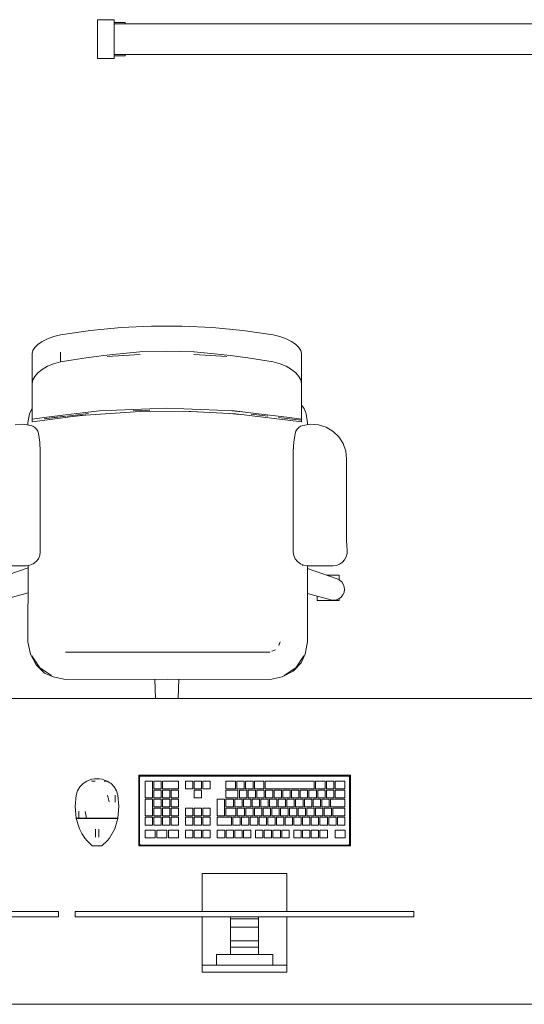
# Model space of a CAD drawing. Header units: millimetres. Extents: x 321 to 585, y -277 to 9.
# Tile 542 of 656: x 361.59 to 363.41, y -135.76 to -132.22. Entities that reach past the tile are written whole.
import ezdxf

# ---------------------------------------------------------------- set-up
doc = ezdxf.new("R2010")
doc.units = ezdxf.units.MM
doc.header["$MEASUREMENT"] = 0
for name, color, linetype, lineweight in [('IFC-Elemento construtivo genérico-Contorno', 253, 'Continuous', 5), ('IFC-Elemento de mobília-Contorno', 152, 'Continuous', 5), ('IFC-Janela-Contorno', 142, 'Continuous', 5), ('IFC-Laje-Contorno', 134, 'Continuous', 5)]:
    doc.layers.add(name, color=color, linetype=linetype, lineweight=lineweight)

msp = doc.modelspace()

# ---------------------------------------------------------------- linework, layer by layer
at = {"layer": 'IFC-Elemento construtivo genérico-Contorno', "lineweight": 5}
for p, q in [((361.8213, -134.9666), (361.8308, -134.9606)), ((361.8308, -134.9606), (361.8397, -134.9573)), ((361.8397, -134.9573), (361.8487, -134.954)), ((361.8481, -134.9606), (361.8611, -134.9606)), ((361.8487, -134.954), (361.8583, -134.9523)), ((361.8546, -134.9606), (361.8611, -134.9606)), ((361.8583, -134.9523), (361.8676, -134.9507)), ((361.8583, -134.9523), (361.8768, -134.9523)), ((361.8676, -134.9507), (361.8768, -134.9523)), ((361.8768, -134.9523), (361.8864, -134.954)), ((361.8864, -134.954), (361.9044, -134.9606)), ((361.8936, -134.9606), (361.9011, -134.9606)), ((361.8936, -134.9606), (361.8979, -134.9606)), ((361.9044, -134.9606), (361.9139, -134.9666)), ((362.0177, -134.9398), (362.0202, -134.9423)), ((362.0177, -135.1938), (362.0177, -134.9398)), ((362.0177, -134.9398), (362.7797, -134.9398)), ((362.0202, -134.9423), (362.0218, -134.9439)), ((362.0209, -134.9462), (362.0215, -134.9446)), ((362.0209, -134.9462), (362.0212, -134.9453)), ((362.0209, -135.1875), (362.0209, -134.9462)), ((362.0212, -134.9453), (362.0215, -134.9446)), ((362.0215, -134.9446), (362.0218, -134.9439)), ((362.0218, -134.9439), (362.0237, -134.9432)), ((362.0218, -134.9439), (362.0233, -134.9433)), ((362.0233, -134.9433), (362.0241, -134.943)), ((362.0237, -134.9432), (362.0241, -134.943)), ((362.0241, -134.943), (362.7734, -134.943)), ((362.0405, -135.0208), (362.0405, -134.9605)), ((362.0405, -134.9605), (362.0671, -134.9605)), ((362.0671, -135.0208), (362.0671, -134.9605)), ((362.0719, -134.9882), (362.0719, -134.9605)), ((362.0719, -134.9605), (362.0984, -134.9605)), ((362.0984, -134.9882), (362.0984, -134.9605)), ((362.1033, -134.9882), (362.1033, -134.9605)), ((362.1033, -134.9605), (362.1611, -134.9605)), ((362.1611, -134.9882), (362.1611, -134.9605)), ((362.1861, -134.9605), (362.2126, -134.9605)), ((362.1861, -134.9882), (362.1861, -134.9605)), ((362.2126, -134.9882), (362.2126, -134.9605)), ((362.2175, -134.9605), (362.244, -134.9605)), ((362.2175, -134.9882), (362.2175, -134.9605)), ((362.244, -134.9882), (362.244, -134.9605)), ((362.2488, -134.9605), (362.2753, -134.9605)), ((362.2488, -134.9882), (362.2488, -134.9605)), ((362.2753, -134.9882), (362.2753, -134.9605)), ((362.3318, -134.9882), (362.3318, -134.9605)), ((362.3318, -134.9605), (362.3664, -134.9605)), ((362.3664, -134.9882), (362.3664, -134.9605)), ((362.3712, -134.9882), (362.3712, -134.9605)), ((362.3712, -134.9605), (362.3977, -134.9605)), ((362.3977, -134.9882), (362.3977, -134.9605)), ((362.4026, -134.9882), (362.4026, -134.9605)), ((362.4026, -134.9605), (362.4291, -134.9605)), ((362.4291, -134.9882), (362.4291, -134.9605)), ((362.4339, -134.9882), (362.4339, -134.9605)), ((362.4339, -134.9605), (362.4683, -134.9605)), ((362.4683, -134.9882), (362.4683, -134.9605)), ((362.4731, -134.9882), (362.4731, -134.9605)), ((362.4731, -134.9605), (362.649, -134.9605)), ((362.649, -134.9882), (362.649, -134.9605)), ((362.6538, -134.9882), (362.6538, -134.9605)), ((362.6538, -134.9605), (362.6886, -134.9605)), ((362.6886, -134.9882), (362.6886, -134.9605)), ((362.6934, -134.9882), (362.6934, -134.9605)), ((362.6934, -134.9605), (362.7199, -134.9605)), ((362.7199, -134.9882), (362.7199, -134.9605)), ((362.7248, -134.9882), (362.7248, -134.9605)), ((362.7248, -134.9605), (362.7595, -134.9605)), ((362.7595, -134.9882), (362.7595, -134.9605)), ((362.7734, -134.943), (362.7749, -134.9436)), ((362.7742, -134.9433), (362.7756, -134.9439)), ((362.7742, -134.9433), (362.7749, -134.9436)), ((362.7749, -134.9436), (362.7756, -134.9439)), ((362.7756, -134.9439), (362.7773, -134.9423)), ((362.7756, -134.9439), (362.7762, -134.9453)), ((362.7756, -134.9439), (362.7766, -134.9462)), ((362.7762, -134.9453), (362.7766, -134.9462)), ((362.7766, -135.1875), (362.7766, -134.9462)), ((362.7773, -134.9423), (362.7797, -134.9398)), ((362.7797, -135.1938), (362.7797, -134.9398)), ((361.7927, -135.0109), (361.7974, -134.9952)), ((361.7974, -134.9952), (361.8056, -134.9811)), ((361.8056, -134.9811), (361.817, -134.9693)), ((361.817, -134.9693), (361.8213, -134.9666)), ((361.9139, -134.9666), (361.9182, -134.9693)), ((361.9182, -134.9693), (361.9295, -134.9811)), ((361.9295, -134.9811), (361.9378, -134.9952)), ((361.9378, -134.9952), (361.9424, -135.0109)), ((362.0719, -134.9882), (362.0984, -134.9882)), ((362.0719, -135.0208), (362.0719, -134.9931)), ((362.0719, -134.9931), (362.0984, -134.9931)), ((362.0984, -135.0208), (362.0984, -134.9931)), ((362.1033, -134.9882), (362.1611, -134.9882)), ((362.1033, -135.0208), (362.1033, -134.9931)), ((362.1033, -134.9931), (362.1298, -134.9931)), ((362.1298, -135.0208), (362.1298, -134.9931)), ((362.1346, -135.0208), (362.1346, -134.9931)), ((362.1346, -134.9931), (362.1611, -134.9931)), ((362.1611, -135.0208), (362.1611, -134.9931)), ((362.1861, -134.9882), (362.2126, -134.9882)), ((362.2175, -134.9882), (362.244, -134.9882)), ((362.2175, -135.0208), (362.2175, -134.9931)), ((362.2175, -134.9931), (362.244, -134.9931)), ((362.244, -135.0208), (362.244, -134.9931)), ((362.2488, -134.9882), (362.2753, -134.9882)), ((362.3318, -134.9882), (362.3664, -134.9882)), ((362.3318, -135.0208), (362.3318, -134.9931)), ((362.3318, -134.9931), (362.375, -134.9931)), ((362.3712, -134.9882), (362.3977, -134.9882)), ((362.375, -135.0208), (362.375, -134.9931)), ((362.3799, -135.0208), (362.3799, -134.9931)), ((362.3799, -134.9931), (362.4064, -134.9931)), ((362.4026, -134.9882), (362.4291, -134.9882)), ((362.4064, -135.0208), (362.4064, -134.9931)), ((362.4112, -135.0208), (362.4112, -134.9931)), ((362.4112, -134.9931), (362.4377, -134.9931)), ((362.4339, -134.9882), (362.4683, -134.9882)), ((362.4377, -135.0208), (362.4377, -134.9931)), ((362.4426, -135.0208), (362.4426, -134.9931)), ((362.4426, -134.9931), (362.4691, -134.9931)), ((362.4691, -135.0208), (362.4691, -134.9931)), ((362.4731, -134.9882), (362.649, -134.9882)), ((362.4739, -135.0208), (362.4739, -134.9931)), ((362.4739, -134.9931), (362.5004, -134.9931)), ((362.5004, -135.0208), (362.5004, -134.9931)), ((362.5053, -135.0208), (362.5053, -134.9931)), ((362.5053, -134.9931), (362.5318, -134.9931)), ((362.5318, -135.0208), (362.5318, -134.9931)), ((362.5366, -135.0208), (362.5366, -134.9931)), ((362.5366, -134.9931), (362.5632, -134.9931)), ((362.5632, -135.0208), (362.5632, -134.9931)), ((362.568, -135.0208), (362.568, -134.9931)), ((362.568, -134.9931), (362.5945, -134.9931)), ((362.5945, -135.0208), (362.5945, -134.9931)), ((362.5993, -135.0208), (362.5993, -134.9931)), ((362.5993, -134.9931), (362.6259, -134.9931)), ((362.6259, -135.0208), (362.6259, -134.9931)), ((362.6307, -135.0208), (362.6307, -134.9931)), ((362.6307, -134.9931), (362.6572, -134.9931)), ((362.6538, -134.9882), (362.6886, -134.9882)), ((362.6572, -135.0208), (362.6572, -134.9931)), ((362.662, -135.0208), (362.662, -134.9931)), ((362.662, -134.9931), (362.6886, -134.9931)), ((362.6886, -135.0208), (362.6886, -134.9931)), ((362.6934, -134.9882), (362.7199, -134.9882)), ((362.6934, -135.0208), (362.6934, -134.9931)), ((362.6934, -134.9931), (362.7199, -134.9931)), ((362.7199, -135.0208), (362.7199, -134.9931)), ((362.7248, -134.9882), (362.7595, -134.9882)), ((362.7248, -135.0208), (362.7248, -134.9931)), ((362.7248, -134.9931), (362.7595, -134.9931)), ((362.7595, -135.0208), (362.7595, -134.9931)), ((361.7891, -135.0522), (361.7927, -135.0109)), ((361.905, -135.0109), (361.9106, -135.0349)), ((361.9324, -135.0109), (361.9328, -135.0358)), ((361.9424, -135.0109), (361.946, -135.0522)), ((362.0405, -135.0208), (362.0671, -135.0208)), ((362.0405, -135.086), (362.0405, -135.0257)), ((362.0405, -135.0257), (362.0671, -135.0257)), ((362.0671, -135.086), (362.0671, -135.0257)), ((362.0719, -135.0208), (362.0984, -135.0208)), ((362.0719, -135.0534), (362.0719, -135.0257)), ((362.0719, -135.0257), (362.0984, -135.0257)), ((362.0984, -135.0534), (362.0984, -135.0257)), ((362.1033, -135.0208), (362.1298, -135.0208)), ((362.1033, -135.0534), (362.1033, -135.0257)), ((362.1033, -135.0257), (362.1298, -135.0257)), ((362.1298, -135.0534), (362.1298, -135.0257)), ((362.1346, -135.0208), (362.1611, -135.0208)), ((362.1346, -135.0534), (362.1346, -135.0257)), ((362.1346, -135.0257), (362.1611, -135.0257)), ((362.1611, -135.0534), (362.1611, -135.0257)), ((362.2175, -135.0208), (362.244, -135.0208)), ((362.3005, -135.086), (362.3005, -135.0257)), ((362.3005, -135.0257), (362.327, -135.0257)), ((362.327, -135.086), (362.327, -135.0257)), ((362.3318, -135.0208), (362.375, -135.0208)), ((362.3318, -135.0534), (362.3318, -135.0257)), ((362.3318, -135.0257), (362.3584, -135.0257)), ((362.3584, -135.0534), (362.3584, -135.0257)), ((362.3632, -135.0534), (362.3632, -135.0257)), ((362.3632, -135.0257), (362.3897, -135.0257)), ((362.3799, -135.0208), (362.4064, -135.0208)), ((362.3897, -135.0534), (362.3897, -135.0257)), ((362.3945, -135.0534), (362.3945, -135.0257)), ((362.3945, -135.0257), (362.4211, -135.0257)), ((362.4112, -135.0208), (362.4377, -135.0208)), ((362.4211, -135.0534), (362.4211, -135.0257)), ((362.4259, -135.0534), (362.4259, -135.0257)), ((362.4259, -135.0257), (362.4524, -135.0257)), ((362.4426, -135.0208), (362.4691, -135.0208)), ((362.4524, -135.0534), (362.4524, -135.0257)), ((362.4572, -135.0534), (362.4572, -135.0257)), ((362.4572, -135.0257), (362.4838, -135.0257)), ((362.4739, -135.0208), (362.5004, -135.0208)), ((362.4838, -135.0534), (362.4838, -135.0257)), ((362.4886, -135.0534), (362.4886, -135.0257)), ((362.4886, -135.0257), (362.5151, -135.0257)), ((362.5053, -135.0208), (362.5318, -135.0208)), ((362.5151, -135.0534), (362.5151, -135.0257)), ((362.52, -135.0534), (362.52, -135.0257)), ((362.52, -135.0257), (362.5465, -135.0257)), ((362.5366, -135.0208), (362.5632, -135.0208)), ((362.5465, -135.0534), (362.5465, -135.0257)), ((362.5513, -135.0534), (362.5513, -135.0257)), ((362.5513, -135.0257), (362.5778, -135.0257)), ((362.568, -135.0208), (362.5945, -135.0208)), ((362.5778, -135.0534), (362.5778, -135.0257)), ((362.5827, -135.0534), (362.5827, -135.0257)), ((362.5827, -135.0257), (362.6092, -135.0257)), ((362.5993, -135.0208), (362.6259, -135.0208)), ((362.6092, -135.0534), (362.6092, -135.0257)), ((362.614, -135.0534), (362.614, -135.0257)), ((362.614, -135.0257), (362.6405, -135.0257)), ((362.6307, -135.0208), (362.6572, -135.0208)), ((362.6405, -135.0534), (362.6405, -135.0257)), ((362.6454, -135.0534), (362.6454, -135.0257)), ((362.6454, -135.0257), (362.6719, -135.0257)), ((362.662, -135.0208), (362.6886, -135.0208)), ((362.6719, -135.0534), (362.6719, -135.0257)), ((362.6767, -135.0534), (362.6767, -135.0257)), ((362.6767, -135.0257), (362.7032, -135.0257)), ((362.6934, -135.0208), (362.7199, -135.0208)), ((362.7032, -135.0534), (362.7032, -135.0257)), ((362.7081, -135.0534), (362.7081, -135.0257)), ((362.7081, -135.0257), (362.7595, -135.0257)), ((362.7248, -135.0208), (362.7595, -135.0208)), ((362.7595, -135.0534), (362.7595, -135.0257)), ((361.7891, -135.0522), (361.7924, -135.0935)), ((361.8023, -135.0686), (361.8025, -135.0935)), ((361.8245, -135.0695), (361.83, -135.0935)), ((361.9427, -135.0935), (361.946, -135.0522)), ((362.0719, -135.0534), (362.0984, -135.0534)), ((362.0719, -135.086), (362.0719, -135.0582)), ((362.0719, -135.0582), (362.0984, -135.0582)), ((362.0984, -135.086), (362.0984, -135.0582)), ((362.1033, -135.0534), (362.1298, -135.0534)), ((362.1033, -135.086), (362.1033, -135.0582)), ((362.1033, -135.0582), (362.1298, -135.0582)), ((362.1298, -135.086), (362.1298, -135.0582)), ((362.1346, -135.0534), (362.1611, -135.0534)), ((362.1346, -135.086), (362.1346, -135.0582)), ((362.1346, -135.0582), (362.1611, -135.0582)), ((362.1611, -135.086), (362.1611, -135.0582)), ((362.1861, -135.0582), (362.2126, -135.0582)), ((362.1861, -135.086), (362.1861, -135.0582)), ((362.2126, -135.086), (362.2126, -135.0582)), ((362.2175, -135.0582), (362.244, -135.0582)), ((362.2175, -135.086), (362.2175, -135.0582)), ((362.244, -135.086), (362.244, -135.0582)), ((362.2488, -135.0582), (362.2753, -135.0582)), ((362.2488, -135.086), (362.2488, -135.0582)), ((362.2753, -135.086), (362.2753, -135.0582)), ((362.3318, -135.0534), (362.3584, -135.0534)), ((362.3318, -135.086), (362.3318, -135.0582)), ((362.3318, -135.0582), (362.3671, -135.0582)), ((362.3632, -135.0534), (362.3897, -135.0534)), ((362.3671, -135.086), (362.3671, -135.0582)), ((362.372, -135.086), (362.372, -135.0582)), ((362.372, -135.0582), (362.3985, -135.0582)), ((362.3945, -135.0534), (362.4211, -135.0534)), ((362.3985, -135.086), (362.3985, -135.0582)), ((362.4033, -135.086), (362.4033, -135.0582)), ((362.4033, -135.0582), (362.4298, -135.0582)), ((362.4259, -135.0534), (362.4524, -135.0534)), ((362.4298, -135.086), (362.4298, -135.0582)), ((362.4347, -135.086), (362.4347, -135.0582)), ((362.4347, -135.0582), (362.4612, -135.0582)), ((362.4572, -135.0534), (362.4838, -135.0534)), ((362.4612, -135.086), (362.4612, -135.0582)), ((362.466, -135.086), (362.466, -135.0582)), ((362.466, -135.0582), (362.4925, -135.0582)), ((362.4886, -135.0534), (362.5151, -135.0534)), ((362.4925, -135.086), (362.4925, -135.0582)), ((362.4974, -135.086), (362.4974, -135.0582)), ((362.4974, -135.0582), (362.5239, -135.0582)), ((362.52, -135.0534), (362.5465, -135.0534)), ((362.5239, -135.086), (362.5239, -135.0582)), ((362.5287, -135.086), (362.5287, -135.0582)), ((362.5287, -135.0582), (362.5552, -135.0582)), ((362.5513, -135.0534), (362.5778, -135.0534)), ((362.5552, -135.086), (362.5552, -135.0582)), ((362.5601, -135.086), (362.5601, -135.0582)), ((362.5601, -135.0582), (362.5866, -135.0582)), ((362.5827, -135.0534), (362.6092, -135.0534)), ((362.5866, -135.086), (362.5866, -135.0582)), ((362.5914, -135.086), (362.5914, -135.0582)), ((362.5914, -135.0582), (362.618, -135.0582)), ((362.614, -135.0534), (362.6405, -135.0534)), ((362.618, -135.086), (362.618, -135.0582)), ((362.6228, -135.086), (362.6228, -135.0582)), ((362.6228, -135.0582), (362.6493, -135.0582)), ((362.6454, -135.0534), (362.6719, -135.0534)), ((362.6493, -135.086), (362.6493, -135.0582)), ((362.6541, -135.086), (362.6541, -135.0582)), ((362.6541, -135.0582), (362.6807, -135.0582)), ((362.6767, -135.0534), (362.7032, -135.0534)), ((362.6807, -135.086), (362.6807, -135.0582)), ((362.6855, -135.086), (362.6855, -135.0582)), ((362.6855, -135.0582), (362.712, -135.0582)), ((362.7081, -135.0534), (362.7595, -135.0534)), ((362.712, -135.086), (362.712, -135.0582)), ((362.7168, -135.086), (362.7168, -135.0582)), ((362.7168, -135.0582), (362.7595, -135.0582)), ((362.7595, -135.086), (362.7595, -135.0582)), ((361.7924, -135.0935), (361.7975, -135.0935)), ((361.7927, -135.0951), (361.8038, -135.1323)), ((361.7927, -135.0951), (361.8027, -135.0951)), ((361.7943, -135.0951), (361.7943, -135.0935)), ((361.7968, -135.0951), (361.7992, -135.0951)), ((361.7975, -135.0935), (361.8025, -135.0935)), ((361.7992, -135.0951), (361.8017, -135.0951)), ((361.8017, -135.0951), (361.8042, -135.0951)), ((361.8025, -135.0935), (361.8163, -135.0935)), ((361.8027, -135.0951), (361.8164, -135.0951)), ((361.8109, -135.0951), (361.8176, -135.0951)), ((361.8163, -135.0935), (361.83, -135.0935)), ((361.8164, -135.0951), (361.8301, -135.0951)), ((361.8243, -135.0951), (361.831, -135.0951)), ((361.83, -135.0935), (361.8488, -135.0935)), ((361.8301, -135.0951), (361.8489, -135.0951)), ((361.8401, -135.0951), (361.8493, -135.0951)), ((361.8488, -135.0935), (361.8676, -135.0935)), ((361.8489, -135.0951), (361.8676, -135.0951)), ((361.8584, -135.0951), (361.8676, -135.0951)), ((361.8676, -135.0951), (361.8676, -135.0935)), ((361.8676, -135.0935), (361.8864, -135.0935)), ((361.8676, -135.0951), (361.8863, -135.0951)), ((361.8676, -135.0951), (361.8767, -135.0951)), ((361.8859, -135.0951), (361.895, -135.0951)), ((361.8863, -135.0951), (361.905, -135.0951)), ((361.8864, -135.0935), (361.9051, -135.0935)), ((361.9042, -135.0951), (361.9109, -135.0951)), ((361.905, -135.0951), (361.9187, -135.0951)), ((361.9051, -135.0935), (361.9189, -135.0935)), ((361.9176, -135.0951), (361.9243, -135.0951)), ((361.9187, -135.0951), (361.9324, -135.0951)), ((361.9189, -135.0935), (361.9326, -135.0935)), ((361.931, -135.0951), (361.931, -135.0935)), ((361.931, -135.0951), (361.9334, -135.0951)), ((361.9314, -135.1323), (361.9424, -135.0951)), ((361.9324, -135.0951), (361.9424, -135.0951)), ((361.9326, -135.0935), (361.9377, -135.0935)), ((361.9334, -135.0951), (361.9359, -135.0951)), ((361.9359, -135.0951), (361.9374, -135.0951)), ((361.9374, -135.0951), (361.9391, -135.0951)), ((361.9377, -135.0935), (361.9427, -135.0935)), ((361.9408, -135.0951), (361.9408, -135.0935)), ((362.0405, -135.086), (362.0671, -135.086)), ((362.0405, -135.1186), (362.0405, -135.0908)), ((362.0405, -135.0908), (362.0671, -135.0908)), ((362.0671, -135.1186), (362.0671, -135.0908)), ((362.0719, -135.086), (362.0984, -135.086)), ((362.0719, -135.1186), (362.0719, -135.0908)), ((362.0719, -135.0908), (362.0984, -135.0908)), ((362.0984, -135.1186), (362.0984, -135.0908)), ((362.1033, -135.086), (362.1298, -135.086)), ((362.1033, -135.1186), (362.1033, -135.0908)), ((362.1033, -135.0908), (362.1298, -135.0908)), ((362.1298, -135.1186), (362.1298, -135.0908)), ((362.1346, -135.086), (362.1611, -135.086)), ((362.1346, -135.1186), (362.1346, -135.0908)), ((362.1346, -135.0908), (362.1611, -135.0908)), ((362.1611, -135.1186), (362.1611, -135.0908)), ((362.1861, -135.086), (362.2126, -135.086)), ((362.1861, -135.1186), (362.1861, -135.0908)), ((362.1861, -135.0908), (362.2126, -135.0908)), ((362.2126, -135.1186), (362.2126, -135.0908)), ((362.2175, -135.086), (362.244, -135.086)), ((362.2175, -135.1186), (362.2175, -135.0908)), ((362.2175, -135.0908), (362.244, -135.0908)), ((362.244, -135.1186), (362.244, -135.0908)), ((362.2488, -135.086), (362.2753, -135.086)), ((362.2488, -135.1186), (362.2488, -135.0908)), ((362.2488, -135.0908), (362.2753, -135.0908)), ((362.2753, -135.1186), (362.2753, -135.0908)), ((362.3005, -135.086), (362.327, -135.086)), ((362.3005, -135.1186), (362.3005, -135.0908)), ((362.3005, -135.0908), (362.3519, -135.0908)), ((362.3318, -135.086), (362.3671, -135.086)), ((362.3519, -135.1186), (362.3519, -135.0908)), ((362.3567, -135.1186), (362.3567, -135.0908)), ((362.3567, -135.0908), (362.3832, -135.0908)), ((362.372, -135.086), (362.3985, -135.086)), ((362.3832, -135.1186), (362.3832, -135.0908)), ((362.3881, -135.1186), (362.3881, -135.0908)), ((362.3881, -135.0908), (362.4146, -135.0908)), ((362.4033, -135.086), (362.4298, -135.086)), ((362.4146, -135.1186), (362.4146, -135.0908)), ((362.4194, -135.1186), (362.4194, -135.0908)), ((362.4194, -135.0908), (362.4459, -135.0908)), ((362.4347, -135.086), (362.4612, -135.086)), ((362.4459, -135.1186), (362.4459, -135.0908)), ((362.4508, -135.1186), (362.4508, -135.0908)), ((362.4508, -135.0908), (362.4773, -135.0908)), ((362.466, -135.086), (362.4925, -135.086)), ((362.4773, -135.1186), (362.4773, -135.0908)), ((362.4821, -135.1186), (362.4821, -135.0908)), ((362.4821, -135.0908), (362.5086, -135.0908)), ((362.4974, -135.086), (362.5239, -135.086)), ((362.5086, -135.1186), (362.5086, -135.0908)), ((362.5135, -135.1186), (362.5135, -135.0908)), ((362.5135, -135.0908), (362.54, -135.0908)), ((362.5287, -135.086), (362.5552, -135.086)), ((362.54, -135.1186), (362.54, -135.0908)), ((362.5448, -135.1186), (362.5448, -135.0908)), ((362.5448, -135.0908), (362.5714, -135.0908)), ((362.5601, -135.086), (362.5866, -135.086)), ((362.5714, -135.1186), (362.5714, -135.0908)), ((362.5762, -135.1186), (362.5762, -135.0908)), ((362.5762, -135.0908), (362.6027, -135.0908)), ((362.5914, -135.086), (362.618, -135.086)), ((362.6027, -135.1186), (362.6027, -135.0908)), ((362.6075, -135.1186), (362.6075, -135.0908)), ((362.6075, -135.0908), (362.6341, -135.0908)), ((362.6228, -135.086), (362.6493, -135.086)), ((362.6341, -135.1186), (362.6341, -135.0908)), ((362.6389, -135.1186), (362.6389, -135.0908)), ((362.6389, -135.0908), (362.6654, -135.0908)), ((362.6541, -135.086), (362.6807, -135.086)), ((362.6654, -135.1186), (362.6654, -135.0908)), ((362.6702, -135.1186), (362.6702, -135.0908)), ((362.6702, -135.0908), (362.6968, -135.0908)), ((362.6855, -135.086), (362.712, -135.086)), ((362.6968, -135.1186), (362.6968, -135.0908)), ((362.7016, -135.1186), (362.7016, -135.0908)), ((362.7016, -135.0908), (362.7281, -135.0908)), ((362.7168, -135.086), (362.7595, -135.086)), ((362.7281, -135.1186), (362.7281, -135.0908)), ((362.733, -135.1186), (362.733, -135.0908)), ((362.733, -135.0908), (362.7595, -135.0908)), ((362.7595, -135.1186), (362.7595, -135.0908)), ((361.8038, -135.1323), (361.8133, -135.1497)), ((361.8616, -135.138), (361.8616, -135.1333)), ((361.8616, -135.1431), (361.8616, -135.138)), ((361.8743, -135.138), (361.8743, -135.1333)), ((361.8743, -135.1431), (361.8743, -135.138)), ((361.9218, -135.1497), (361.9314, -135.1323)), ((362.0405, -135.1186), (362.0671, -135.1186)), ((362.0405, -135.1368), (362.0773, -135.1368)), ((362.0405, -135.1645), (362.0405, -135.1368)), ((362.0719, -135.1186), (362.0984, -135.1186)), ((362.0773, -135.1645), (362.0773, -135.1368)), ((362.0825, -135.1368), (362.1192, -135.1368)), ((362.0825, -135.1645), (362.0825, -135.1368)), ((362.1033, -135.1186), (362.1298, -135.1186)), ((362.1192, -135.1645), (362.1192, -135.1368)), ((362.1244, -135.1645), (362.1244, -135.1368)), ((362.1244, -135.1368), (362.1611, -135.1368)), ((362.1346, -135.1186), (362.1611, -135.1186)), ((362.1611, -135.1645), (362.1611, -135.1368)), ((362.1861, -135.1186), (362.2126, -135.1186)), ((362.1861, -135.1645), (362.1861, -135.1368)), ((362.1861, -135.1368), (362.2126, -135.1368)), ((362.2126, -135.1645), (362.2126, -135.1368)), ((362.2175, -135.1186), (362.244, -135.1186)), ((362.2175, -135.1645), (362.2175, -135.1368)), ((362.2175, -135.1368), (362.244, -135.1368)), ((362.244, -135.1645), (362.244, -135.1368)), ((362.2488, -135.1186), (362.2753, -135.1186)), ((362.2488, -135.1645), (362.2488, -135.1368)), ((362.2488, -135.1368), (362.2753, -135.1368)), ((362.2753, -135.1645), (362.2753, -135.1368)), ((362.3005, -135.1186), (362.3519, -135.1186)), ((362.3005, -135.1645), (362.3005, -135.1368)), ((362.3005, -135.1368), (362.3271, -135.1368)), ((362.3271, -135.1645), (362.3271, -135.1368)), ((362.3319, -135.1645), (362.3319, -135.1368)), ((362.3319, -135.1368), (362.3584, -135.1368)), ((362.3567, -135.1186), (362.3832, -135.1186)), ((362.3584, -135.1645), (362.3584, -135.1368)), ((362.3632, -135.1645), (362.3632, -135.1368)), ((362.3632, -135.1368), (362.3898, -135.1368)), ((362.3881, -135.1186), (362.4146, -135.1186)), ((362.3898, -135.1645), (362.3898, -135.1368)), ((362.3946, -135.1645), (362.3946, -135.1368)), ((362.3946, -135.1368), (362.4211, -135.1368)), ((362.4194, -135.1186), (362.4459, -135.1186)), ((362.4211, -135.1645), (362.4211, -135.1368)), ((362.4384, -135.1645), (362.4384, -135.1368)), ((362.4384, -135.1368), (362.4649, -135.1368)), ((362.4508, -135.1186), (362.4773, -135.1186)), ((362.4649, -135.1645), (362.4649, -135.1368)), ((362.4697, -135.1645), (362.4697, -135.1368)), ((362.4697, -135.1368), (362.4962, -135.1368)), ((362.4821, -135.1186), (362.5086, -135.1186)), ((362.4962, -135.1645), (362.4962, -135.1368)), ((362.5011, -135.1645), (362.5011, -135.1368)), ((362.5011, -135.1368), (362.5276, -135.1368)), ((362.5135, -135.1186), (362.54, -135.1186)), ((362.5276, -135.1645), (362.5276, -135.1368)), ((362.5324, -135.1645), (362.5324, -135.1368)), ((362.5324, -135.1368), (362.5589, -135.1368)), ((362.5448, -135.1186), (362.5714, -135.1186)), ((362.5589, -135.1645), (362.5589, -135.1368)), ((362.5762, -135.1186), (362.6027, -135.1186)), ((362.5762, -135.1645), (362.5762, -135.1368)), ((362.5762, -135.1368), (362.6027, -135.1368)), ((362.6027, -135.1645), (362.6027, -135.1368)), ((362.6075, -135.1186), (362.6341, -135.1186)), ((362.6075, -135.1645), (362.6075, -135.1368)), ((362.6075, -135.1368), (362.6341, -135.1368)), ((362.6341, -135.1645), (362.6341, -135.1368)), ((362.6389, -135.1186), (362.6654, -135.1186)), ((362.6389, -135.1645), (362.6389, -135.1368)), ((362.6389, -135.1368), (362.6654, -135.1368)), ((362.6654, -135.1645), (362.6654, -135.1368)), ((362.6702, -135.1186), (362.6968, -135.1186)), ((362.6702, -135.1645), (362.6702, -135.1368)), ((362.6702, -135.1368), (362.6968, -135.1368)), ((362.6968, -135.1645), (362.6968, -135.1368)), ((362.7016, -135.1186), (362.7281, -135.1186)), ((362.7251, -135.1645), (362.7251, -135.1368)), ((362.7251, -135.1368), (362.7604, -135.1368)), ((362.733, -135.1186), (362.7595, -135.1186)), ((362.7604, -135.1645), (362.7604, -135.1368)), ((361.8133, -135.1497), (361.8233, -135.1659)), ((361.8233, -135.1659), (361.8318, -135.1755)), ((361.8318, -135.1755), (361.8502, -135.1938)), ((361.8616, -135.1482), (361.8616, -135.1431)), ((361.8616, -135.1529), (361.8616, -135.1482)), ((361.8616, -135.157), (361.8616, -135.1529)), ((361.8616, -135.1601), (361.8616, -135.157)), ((361.8616, -135.162), (361.8616, -135.1601)), ((361.8616, -135.1627), (361.8616, -135.162)), ((361.8743, -135.1482), (361.8743, -135.1431)), ((361.8743, -135.1529), (361.8743, -135.1482)), ((361.8743, -135.157), (361.8743, -135.1529)), ((361.8743, -135.1601), (361.8743, -135.157)), ((361.8743, -135.162), (361.8743, -135.1601)), ((361.8743, -135.1627), (361.8743, -135.162)), ((361.8849, -135.1938), (361.9034, -135.1755)), ((361.9034, -135.1755), (361.9118, -135.1659)), ((361.9118, -135.1659), (361.9218, -135.1497)), ((362.0405, -135.1645), (362.0773, -135.1645)), ((362.0825, -135.1645), (362.1192, -135.1645)), ((362.1244, -135.1645), (362.1611, -135.1645)), ((362.1861, -135.1645), (362.2126, -135.1645)), ((362.2175, -135.1645), (362.244, -135.1645)), ((362.2488, -135.1645), (362.2753, -135.1645)), ((362.3005, -135.1645), (362.3271, -135.1645)), ((362.3319, -135.1645), (362.3584, -135.1645)), ((362.3632, -135.1645), (362.3898, -135.1645)), ((362.3946, -135.1645), (362.4211, -135.1645)), ((362.4384, -135.1645), (362.4649, -135.1645)), ((362.4697, -135.1645), (362.4962, -135.1645)), ((362.5011, -135.1645), (362.5276, -135.1645)), ((362.5324, -135.1645), (362.5589, -135.1645)), ((362.5762, -135.1645), (362.6027, -135.1645)), ((362.6075, -135.1645), (362.6341, -135.1645)), ((362.6389, -135.1645), (362.6654, -135.1645)), ((362.6702, -135.1645), (362.6968, -135.1645)), ((362.7251, -135.1645), (362.7604, -135.1645)), ((361.8502, -135.1938), (361.8526, -135.1938)), ((361.8526, -135.1938), (361.8551, -135.1938)), ((361.8551, -135.1938), (361.857, -135.1938)), ((361.857, -135.1938), (361.8589, -135.1938)), ((361.8589, -135.1938), (361.8632, -135.1938)), ((361.8632, -135.1938), (361.8676, -135.1938)), ((361.8676, -135.1938), (361.8719, -135.1938)), ((361.8719, -135.1938), (361.8762, -135.1938)), ((361.8762, -135.1938), (361.8782, -135.1938)), ((361.8782, -135.1938), (361.8801, -135.1938)), ((361.8801, -135.1938), (361.8825, -135.1938)), ((361.8825, -135.1938), (361.8849, -135.1938)), ((362.0177, -135.1938), (362.0202, -135.1914)), ((362.0177, -135.1938), (362.7797, -135.1938)), ((362.0202, -135.1888), (362.0209, -135.1875)), ((362.0202, -135.1888), (362.0206, -135.1881)), ((362.0202, -135.1914), (362.0218, -135.1897)), ((362.0206, -135.1881), (362.0209, -135.1875)), ((362.0209, -135.1875), (362.0218, -135.1897)), ((362.0209, -135.1875), (362.0212, -135.1883)), ((362.0215, -135.192), (362.0241, -135.1907)), ((362.0218, -135.1897), (362.0225, -135.19)), ((362.0225, -135.19), (362.0241, -135.1907)), ((362.0225, -135.19), (362.0233, -135.1903)), ((362.0228, -135.1913), (362.0241, -135.1907)), ((362.0233, -135.1903), (362.0241, -135.1907)), ((362.0241, -135.1907), (362.7734, -135.1907)), ((362.7734, -135.1907), (362.7756, -135.1897)), ((362.774, -135.191), (362.776, -135.192)), ((362.7756, -135.1897), (362.7759, -135.189)), ((362.7756, -135.1897), (362.7773, -135.1914)), ((362.7759, -135.189), (362.7766, -135.1875)), ((362.7766, -135.1875), (362.7772, -135.1888)), ((362.7766, -135.1875), (362.7779, -135.1901)), ((362.7773, -135.1914), (362.7797, -135.1938)), ((362.2463, -135.4304), (362.2463, -135.293)), ((362.2463, -135.293), (362.5511, -135.293)), ((362.5511, -135.4304), (362.5511, -135.293)), ((360.5218, -135.4304), (361.7156, -135.4304)), ((360.5218, -135.4494), (361.7156, -135.4494)), ((361.7156, -135.4304), (361.7189, -135.4304)), ((361.7156, -135.4494), (361.7189, -135.4494)), ((361.7189, -135.4304), (361.722, -135.4304)), ((361.7189, -135.4494), (361.722, -135.4494)), ((361.722, -135.4304), (361.7246, -135.4304)), ((361.722, -135.4494), (361.7246, -135.4494)), ((361.7246, -135.4304), (361.7266, -135.4304)), ((361.7246, -135.4494), (361.7266, -135.4494)), ((361.7266, -135.4304), (361.7279, -135.4304)), ((361.7266, -135.4494), (361.7279, -135.4494)), ((361.7279, -135.4304), (361.7283, -135.4304)), ((361.7279, -135.4494), (361.7283, -135.4494)), ((361.7283, -135.4494), (361.7283, -135.4304)), ((361.7891, -135.4304), (361.7896, -135.4304)), ((361.7891, -135.4494), (361.7891, -135.4304)), ((361.7891, -135.4494), (361.7896, -135.4494)), ((361.7896, -135.4304), (361.7908, -135.4304)), ((361.7896, -135.4494), (361.7908, -135.4494)), ((361.7908, -135.4304), (361.7928, -135.4304)), ((361.7908, -135.4494), (361.7928, -135.4494)), ((361.7928, -135.4304), (361.7955, -135.4304)), ((361.7928, -135.4494), (361.7955, -135.4494)), ((361.7955, -135.4304), (361.7985, -135.4304)), ((361.7955, -135.4494), (361.7985, -135.4494)), ((361.7985, -135.4304), (361.8018, -135.4304)), ((361.7985, -135.4494), (361.8018, -135.4494)), ((361.8018, -135.4304), (362.9956, -135.4304)), ((361.8018, -135.4494), (362.9956, -135.4494)), ((362.2463, -135.6105), (362.2463, -135.4494)), ((362.3479, -135.4558), (362.3479, -135.4494)), ((362.3479, -135.4558), (362.4495, -135.4558)), ((362.3479, -135.486), (362.3479, -135.4558)), ((362.4495, -135.4558), (362.4495, -135.4494)), ((362.4495, -135.486), (362.4495, -135.4558)), ((362.5511, -135.6105), (362.5511, -135.4494)), ((362.9956, -135.4304), (362.9989, -135.4304)), ((362.9956, -135.4494), (362.9989, -135.4494)), ((362.9989, -135.4304), (363.002, -135.4304)), ((362.9989, -135.4494), (363.002, -135.4494)), ((363.002, -135.4304), (363.0046, -135.4304)), ((363.002, -135.4494), (363.0046, -135.4494)), ((363.0046, -135.4304), (363.0066, -135.4304)), ((363.0046, -135.4494), (363.0066, -135.4494)), ((363.0066, -135.4304), (363.0079, -135.4304)), ((363.0066, -135.4494), (363.0079, -135.4494)), ((363.0079, -135.4304), (363.0083, -135.4304)), ((363.0079, -135.4494), (363.0083, -135.4494)), ((363.0083, -135.4494), (363.0083, -135.4304)), ((362.3479, -135.536), (362.3479, -135.486)), ((362.3479, -135.486), (362.4495, -135.486)), ((362.4495, -135.536), (362.4495, -135.486)), ((362.3479, -135.5578), (362.3479, -135.536)), ((362.3479, -135.536), (362.4495, -135.536)), ((362.3479, -135.5578), (362.4495, -135.5578)), ((362.3479, -135.5647), (362.3479, -135.5578)), ((362.3479, -135.5739), (362.3479, -135.5647)), ((362.4495, -135.5578), (362.4495, -135.536)), ((362.4495, -135.5647), (362.4495, -135.5561)), ((362.4495, -135.5739), (362.4495, -135.5647)), ((362.2971, -135.6232), (362.2971, -135.5851)), ((362.2971, -135.5851), (362.5003, -135.5851)), ((362.3479, -135.5851), (362.3479, -135.5739)), ((362.4495, -135.5851), (362.4495, -135.5739)), ((362.5003, -135.6232), (362.5003, -135.5851)), ((362.2463, -135.6138), (362.2463, -135.6105)), ((362.2463, -135.6169), (362.2463, -135.6138)), ((362.2463, -135.6195), (362.2463, -135.6169)), ((362.2463, -135.6215), (362.2463, -135.6195)), ((362.2463, -135.6228), (362.2463, -135.6215)), ((362.2463, -135.6232), (362.2463, -135.6228)), ((362.2463, -135.6486), (362.2463, -135.6232)), ((362.2463, -135.6232), (362.5511, -135.6232)), ((362.5511, -135.6138), (362.5511, -135.6105)), ((362.5511, -135.6169), (362.5511, -135.6138)), ((362.5511, -135.6195), (362.5511, -135.6169)), ((362.5511, -135.6215), (362.5511, -135.6195)), ((362.5511, -135.6228), (362.5511, -135.6215)), ((362.5511, -135.6232), (362.5511, -135.6228)), ((362.5511, -135.6486), (362.5511, -135.6232)), ((362.2463, -135.6486), (362.5511, -135.6486))]:
    msp.add_line(p, q, dxfattribs=at)
at = {"layer": 'IFC-Elemento de mobília-Contorno', "color": 7, "lineweight": 5}
for p, q in [((361.8445, -133.3391), (361.9539, -133.3285)), ((361.9539, -133.3285), (362.0637, -133.3232)), ((362.0637, -133.3232), (362.1737, -133.3232)), ((362.1737, -133.3232), (362.2836, -133.3285)), ((362.2836, -133.3285), (362.3929, -133.3391)), ((361.6701, -133.3783), (361.6892, -133.3686)), ((361.6892, -133.3686), (361.7115, -133.3605)), ((361.7115, -133.3605), (361.7361, -133.3549)), ((361.7361, -133.3549), (361.8445, -133.3391)), ((362.3929, -133.3391), (362.5013, -133.3549)), ((362.5013, -133.3549), (362.5259, -133.3605)), ((362.5259, -133.3605), (362.5482, -133.3686)), ((362.5482, -133.3686), (362.5674, -133.3783)), ((361.636, -133.411), (361.6431, -133.4001)), ((361.6431, -133.4001), (361.6546, -133.389)), ((361.6546, -133.389), (361.6701, -133.3783)), ((362.5674, -133.3783), (362.5829, -133.389)), ((362.5829, -133.389), (362.5943, -133.4001)), ((362.5943, -133.4001), (362.6015, -133.411)), ((361.6335, -133.4213), (361.636, -133.411)), ((361.6335, -133.5293), (361.6335, -133.4213)), ((361.7361, -133.452), (361.7361, -133.4166)), ((361.782, -133.4441), (361.8281, -133.4372)), ((361.8281, -133.4372), (361.8921, -133.4291)), ((361.8921, -133.4291), (361.9247, -133.425)), ((361.9042, -133.4326), (362.0222, -133.4256)), ((361.9042, -133.4326), (361.9632, -133.4291)), ((361.9247, -133.425), (361.9733, -133.4206)), ((361.9632, -133.4291), (362.0222, -133.4256)), ((361.9733, -133.4206), (362.0218, -133.4163)), ((362.0218, -133.4163), (362.1193, -133.4131)), ((362.1193, -133.4131), (362.2168, -133.4163)), ((362.2165, -133.4257), (362.2755, -133.4292)), ((362.2165, -133.4257), (362.3345, -133.4327)), ((362.2168, -133.4163), (362.2654, -133.4207)), ((362.2654, -133.4207), (362.3139, -133.425)), ((362.2755, -133.4292), (362.3345, -133.4327)), ((362.3139, -133.425), (362.3466, -133.4292)), ((362.3466, -133.4292), (362.4105, -133.4373)), ((362.4105, -133.4373), (362.456, -133.4441)), ((362.6015, -133.411), (362.6039, -133.4213)), ((362.6039, -133.5293), (362.6039, -133.4213)), ((361.6695, -133.479), (361.6886, -133.4678)), ((361.6886, -133.4678), (361.711, -133.4585)), ((361.711, -133.4585), (361.7361, -133.452)), ((361.7361, -133.452), (361.782, -133.4441)), ((362.456, -133.4441), (362.5013, -133.452)), ((362.5013, -133.452), (362.5264, -133.4584)), ((362.5264, -133.4584), (362.5488, -133.4678)), ((362.5488, -133.4678), (362.5679, -133.479)), ((361.6359, -133.5171), (361.6429, -133.5043)), ((361.6429, -133.5043), (361.6542, -133.4915)), ((361.6542, -133.4915), (361.6695, -133.479)), ((362.5679, -133.479), (362.5832, -133.4915)), ((362.5832, -133.4915), (362.5945, -133.5044)), ((362.5945, -133.5044), (362.6015, -133.5171)), ((361.6335, -133.5293), (361.6359, -133.5171)), ((361.6335, -133.5644), (361.6335, -133.5293)), ((362.6015, -133.5171), (362.6039, -133.5293)), ((362.6039, -133.5644), (362.6039, -133.5293)), ((361.6335, -133.5941), (361.6335, -133.5644)), ((362.6039, -133.5941), (362.6039, -133.5644)), ((361.6335, -133.6183), (361.6335, -133.5941)), ((362.6039, -133.6183), (362.6039, -133.5941)), ((362.6039, -133.6073), (362.6129, -133.62)), ((361.6187, -133.6718), (361.6239, -133.6392)), ((361.6239, -133.6392), (361.6335, -133.6185)), ((361.6335, -133.6368), (361.6335, -133.6183)), ((361.6335, -133.6496), (361.6335, -133.6368)), ((361.6335, -133.668), (361.8074, -133.6449)), ((361.6335, -133.6565), (361.6335, -133.6496)), ((361.6335, -133.6581), (361.6775, -133.6523)), ((361.6775, -133.6566), (361.7562, -133.6472)), ((361.6775, -133.6523), (361.716, -133.6477)), ((361.6775, -133.6566), (361.7214, -133.6514)), ((361.716, -133.6477), (361.7544, -133.6431)), ((361.7214, -133.6514), (361.7562, -133.6472)), ((361.7544, -133.6431), (361.8149, -133.6358)), ((361.7599, -133.6468), (361.8369, -133.6375)), ((361.7599, -133.6468), (361.7984, -133.6421)), ((361.7928, -133.6468), (361.8245, -133.6438)), ((361.7984, -133.6421), (361.8369, -133.6375)), ((361.8074, -133.6449), (362.041, -133.6299)), ((361.8149, -133.6358), (361.8754, -133.6286)), ((361.8754, -133.6286), (361.9362, -133.6262)), ((361.9362, -133.6262), (361.997, -133.6238)), ((361.997, -133.6238), (362.0579, -133.6213)), ((361.997, -133.6281), (362.0579, -133.6257)), ((362.041, -133.6299), (362.2046, -133.6301)), ((362.0579, -133.6213), (362.1187, -133.6189)), ((362.1187, -133.6189), (362.1796, -133.6213)), ((362.1796, -133.6213), (362.2404, -133.6238)), ((362.1989, -133.6301), (362.2288, -133.6315)), ((362.2046, -133.6301), (362.3677, -133.6392)), ((362.2404, -133.6238), (362.3013, -133.6262)), ((362.3013, -133.6262), (362.3621, -133.6286)), ((362.3438, -133.6378), (362.3826, -133.641)), ((362.3533, -133.6283), (362.4006, -133.6332)), ((362.3621, -133.6286), (362.4391, -133.6378)), ((362.3621, -133.6286), (362.4006, -133.6332)), ((362.3677, -133.6392), (362.6039, -133.668)), ((362.4226, -133.6402), (362.483, -133.6474)), ((362.4391, -133.6378), (362.56, -133.6523)), ((362.5215, -133.652), (362.56, -133.6566)), ((362.56, -133.6523), (362.6039, -133.658)), ((362.6039, -133.6368), (362.6039, -133.6183)), ((362.6039, -133.6496), (362.6039, -133.6368)), ((362.6039, -133.6565), (362.6039, -133.6496)), ((362.6129, -133.62), (362.6207, -133.6392)), ((362.6207, -133.6392), (362.6259, -133.6718)), ((361.5722, -133.6786), (361.6008, -133.6763)), ((361.6008, -133.6763), (361.6291, -133.6806)), ((361.6187, -133.6718), (361.6187, -133.679)), ((361.6291, -133.6806), (361.6368, -133.6836)), ((361.6335, -133.6575), (361.6335, -133.6565)), ((361.6335, -133.6581), (361.6335, -133.6575)), ((361.6335, -133.6585), (361.6335, -133.6581)), ((361.6335, -133.6619), (361.6335, -133.6585)), ((361.6335, -133.6666), (361.6335, -133.6619)), ((361.6335, -133.668), (361.6335, -133.6666)), ((361.6368, -133.6836), (361.6437, -133.6882)), ((361.6437, -133.6882), (361.6495, -133.6943)), ((362.56, -133.6566), (362.6039, -133.6619)), ((362.588, -133.6943), (362.5937, -133.6882)), ((362.5937, -133.6882), (362.6006, -133.6836)), ((362.6006, -133.6836), (362.6083, -133.6806)), ((362.6039, -133.6575), (362.6039, -133.6565)), ((362.6039, -133.658), (362.6039, -133.6575)), ((362.6039, -133.6585), (362.6039, -133.658)), ((362.6039, -133.6619), (362.6039, -133.6585)), ((362.6039, -133.6666), (362.6039, -133.6619)), ((362.6039, -133.668), (362.6039, -133.6666)), ((362.6083, -133.6806), (362.6367, -133.6763)), ((362.6259, -133.678), (362.6259, -133.6718)), ((362.6367, -133.6763), (362.6653, -133.6786)), ((362.6653, -133.6786), (362.6926, -133.6874)), ((362.6926, -133.6874), (362.7172, -133.7021)), ((361.6495, -133.6943), (361.6537, -133.7014)), ((361.6537, -133.7014), (361.6564, -133.7092)), ((361.6564, -133.7092), (361.6615, -133.7408)), ((362.5759, -133.7408), (362.5811, -133.7092)), ((362.5811, -133.7092), (362.5837, -133.7014)), ((362.5837, -133.7014), (362.588, -133.6943)), ((362.7172, -133.7021), (362.7378, -133.722)), ((362.7378, -133.722), (362.7533, -133.7461)), ((361.6615, -133.7408), (361.6632, -133.7728)), ((362.5742, -133.7728), (362.5759, -133.7408)), ((362.7533, -133.7461), (362.763, -133.773)), ((361.6632, -134.135), (361.6632, -133.7728)), ((362.5742, -134.135), (362.5742, -133.7728)), ((362.763, -133.773), (362.7663, -133.8015)), ((362.7663, -134.0947), (362.7663, -133.8015)), ((362.7663, -134.0947), (362.7667, -134.1123)), ((362.7667, -134.1123), (362.7681, -134.1299)), ((361.6564, -134.1604), (361.6615, -134.1482)), ((361.6615, -134.1482), (361.6632, -134.135)), ((362.5742, -134.135), (362.5759, -134.1482)), ((362.5759, -134.1482), (362.581, -134.1604)), ((362.7647, -134.1537), (362.7678, -134.142)), ((362.7678, -134.142), (362.7681, -134.1299)), ((361.6124, -134.1858), (361.6256, -134.1841)), ((361.6187, -134.4592), (361.6196, -134.1849)), ((361.6256, -134.1841), (361.6378, -134.179)), ((361.6378, -134.179), (361.6484, -134.1709)), ((361.6484, -134.1709), (361.6564, -134.1604)), ((362.581, -134.1604), (362.5891, -134.1709)), ((362.5891, -134.1709), (362.5996, -134.179)), ((362.5996, -134.179), (362.6119, -134.1841)), ((362.6068, -134.1852), (362.6068, -134.182)), ((362.6119, -134.1841), (362.625, -134.1858)), ((362.7175, -134.1858), (362.7295, -134.1844)), ((362.7295, -134.1844), (362.7409, -134.1801)), ((362.7409, -134.1801), (362.7509, -134.1733)), ((362.7509, -134.1733), (362.759, -134.1644)), ((362.759, -134.1644), (362.7647, -134.1537)), ((361.5054, -134.2325), (361.6196, -134.1929)), ((361.5199, -134.1858), (361.6124, -134.1858)), ((362.625, -134.1858), (362.7175, -134.1858)), ((362.625, -134.1858), (362.6259, -134.4592)), ((362.6251, -134.1954), (362.732, -134.2325)), ((362.6939, -134.2193), (362.7397, -134.2193)), ((362.7397, -134.2208), (362.7397, -134.2193)), ((362.732, -134.2325), (362.741, -134.237)), ((362.7397, -134.2254), (362.7397, -134.2208)), ((362.7397, -134.2327), (362.7397, -134.2254)), ((362.7397, -134.2363), (362.7397, -134.2327)), ((362.741, -134.237), (362.7486, -134.2436)), ((362.7486, -134.2436), (362.7543, -134.2519)), ((362.7543, -134.2519), (362.7577, -134.2614)), ((361.5287, -134.308), (361.6193, -134.2835)), ((362.6254, -134.2854), (362.7088, -134.308)), ((362.7463, -134.2984), (362.7526, -134.2906)), ((362.7526, -134.2906), (362.7568, -134.2814)), ((362.7568, -134.2814), (362.7585, -134.2715)), ((362.7577, -134.2614), (362.7585, -134.2715)), ((362.6604, -134.2975), (362.6604, -134.2949)), ((362.6604, -134.3048), (362.6604, -134.2975)), ((362.6604, -134.3094), (362.6604, -134.3048)), ((362.6604, -134.311), (362.6604, -134.3094)), ((362.6604, -134.311), (362.7397, -134.311)), ((362.7088, -134.308), (362.7187, -134.3093)), ((362.7187, -134.3093), (362.7287, -134.3081)), ((362.7287, -134.3081), (362.7381, -134.3044)), ((362.7381, -134.3044), (362.7463, -134.2984)), ((362.7397, -134.3048), (362.7397, -134.3032)), ((362.7397, -134.3094), (362.7397, -134.3048)), ((362.7397, -134.311), (362.7397, -134.3094)), ((361.6187, -134.4592), (361.6274, -134.5032)), ((362.522, -134.4725), (362.5275, -134.4592)), ((362.522, -134.4725), (362.5247, -134.4659)), ((362.5247, -134.4659), (362.5275, -134.4592)), ((362.6172, -134.5032), (362.6259, -134.4592)), ((361.6274, -134.5032), (361.6479, -134.5423)), ((361.754, -134.4961), (362.4906, -134.4961)), ((362.4973, -134.4933), (362.5103, -134.488)), ((362.4973, -134.4933), (362.5039, -134.4906)), ((362.5039, -134.4906), (362.5103, -134.488)), ((362.6031, -134.5344), (362.6172, -134.5032)), ((361.6323, -134.5096), (361.6466, -134.531)), ((361.6323, -134.5096), (361.6609, -134.5524)), ((361.6466, -134.531), (361.6609, -134.5524)), ((362.5736, -134.5653), (362.6031, -134.5344)), ((362.5837, -134.5524), (362.6001, -134.5281)), ((362.6001, -134.5281), (362.6123, -134.5096)), ((361.6479, -134.5423), (361.6788, -134.5718)), ((361.6609, -134.5524), (361.6851, -134.5687)), ((361.6788, -134.5718), (361.71, -134.5859)), ((361.6851, -134.5687), (361.7036, -134.5809)), ((362.5346, -134.5859), (362.5736, -134.5653)), ((362.541, -134.5809), (362.5837, -134.5524)), ((362.541, -134.5809), (362.5624, -134.5666)), ((362.5624, -134.5666), (362.5837, -134.5524)), ((361.71, -134.5859), (361.754, -134.5945)), ((361.754, -134.5945), (362.1223, -134.5933)), ((362.075, -134.5935), (362.0775, -134.6638)), ((362.1223, -134.5933), (362.4906, -134.5945)), ((362.16, -134.6638), (362.1624, -134.5934)), ((362.4906, -134.5945), (362.5346, -134.5859)), ((362.16, -134.6634), (362.1615, -134.6638)), ((362.16, -134.6634), (362.1615, -134.6638))]:
    msp.add_line(p, q, dxfattribs=at)
at = {"layer": 'IFC-Janela-Contorno', "color": 7, "lineweight": 5}
for p, q in [((361.8687, -132.2205), (361.8768, -132.2205)), ((361.8687, -132.3422), (361.8687, -132.2205)), ((361.8768, -132.2205), (361.9287, -132.2205)), ((361.9287, -132.2355), (361.9287, -132.2205)), ((361.9287, -132.2305), (361.965, -132.2305)), ((361.9287, -132.2355), (361.9287, -132.2305)), ((361.9287, -132.3455), (361.9287, -132.2355)), ((361.9287, -132.2355), (365.8087, -132.2355)), ((361.965, -132.2305), (361.9687, -132.2305)), ((361.9687, -132.2355), (361.9687, -132.2305)), ((361.8687, -132.3605), (361.8687, -132.3422)), ((361.8687, -132.3605), (361.8768, -132.3605)), ((361.8768, -132.3605), (361.9287, -132.3605)), ((361.9287, -132.3455), (365.8087, -132.3455)), ((361.9287, -132.3605), (361.9287, -132.3455)), ((361.9287, -132.3505), (361.9325, -132.3505)), ((361.9325, -132.3505), (361.9687, -132.3505)), ((361.9687, -132.3505), (361.9687, -132.3455))]:
    msp.add_line(p, q, dxfattribs=at)
at = {"layer": 'IFC-Laje-Contorno', "color": 7, "lineweight": 5}
for p, q in [((359.4687, -134.6638), (375.0687, -134.6638)), ((359.5686, -135.7638), (366.4712, -135.7638))]:
    msp.add_line(p, q, dxfattribs=at)

doc.saveas('drawing.dxf')
